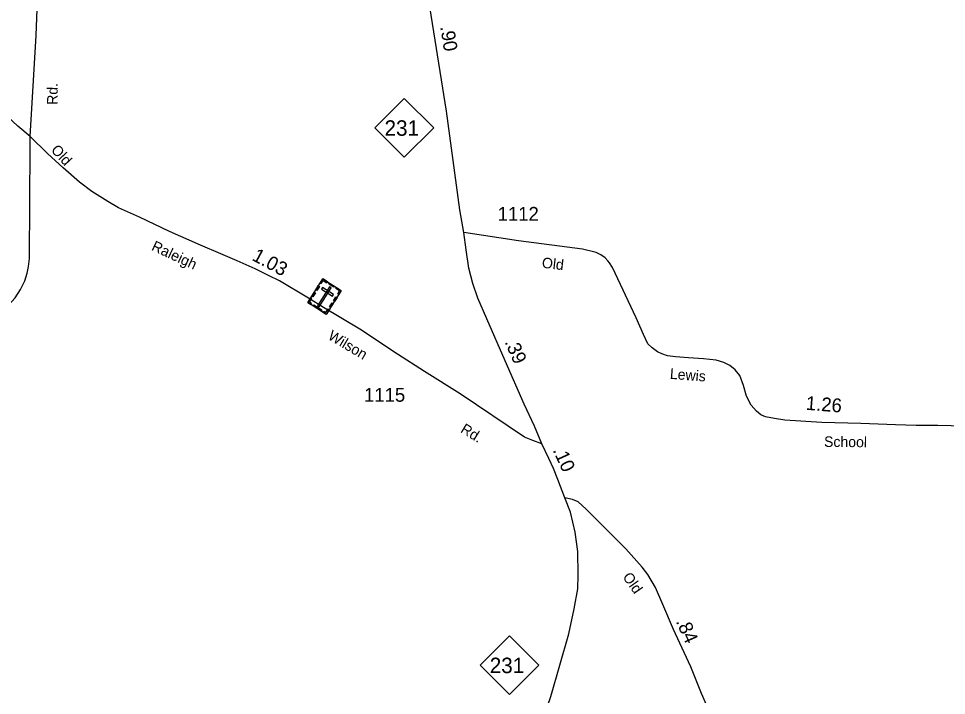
# Model space of a CAD drawing. Extents: x 2220236 to 2384410, y 720751 to 894131.
# Drawn here: x 2232586 to 2240980, y 728895 to 735017 of the extents above; entities that cross this region are included whole.
import ezdxf

# ---------------------------------------------------------------- set-up
doc = ezdxf.new("R2010")
doc.units = 0
doc.layers.add('Default', color=7, linetype='Continuous')

msp = doc.modelspace()

# ---------------------------------------------------------------- linework, layer by layer
at = {"layer": 'Default'}
for points in [[(2232692.6, 733951.9), (2232744.8, 734865.3), (2232757.8, 735180.2), (2232769.1, 735371.6), (2232786.5, 735735.2), (2232800.4, 735844.8), (2232836.2, 735982.3), (2232891.1, 736114.7), (2232922.5, 736172.9), (2232971.7, 736255.2), (2233128, 736464.4), (2233258.7, 736627.4), (2233353.6, 736750), (2233448.6, 736868.9), (2233523.6, 736977.5), (2233576.9, 737059.8), (2233638.2, 737170.3), (2233697.6, 737311.4), (2233736.7, 737443.6), (2233842.8, 737775.9), (2233908.8, 738007.3), (2233976.6, 738217.8), (2234109.6, 738638.8)], [(2236613.3, 733081.2), (2236576.8, 733287.3), (2236457.7, 734179.8), (2236286.4, 735258.5), (2236161.3, 736029.2), (2236071.7, 736584.2), (2236033.5, 736834.7), (2236016.1, 737041.7), (2236014.3, 737367.1), (2236021.3, 737774.2)], [(2232692.6, 733951.9), (2232579.6, 734044.1), (2232441.4, 734172.9), (2232224.1, 734388.6), (2232119.8, 734501.7), (2231956.3, 734684.3), (2231714.7, 734959.2), (2231525.1, 735175), (2231309.5, 735416.8), (2231102.6, 735644.7), (2230880.1, 735870.9), (2230706.2, 736076.2), (2230532.4, 736279.7), (2230355, 736476.3)], [(2231473, 731321.4), (2231692.9, 731653.7), (2231858.1, 731895.5), (2231905, 731956.4), (2231967.6, 732017.3), (2232127.7, 732138.2), (2232250.8, 732233.1), (2232346.2, 732311.9), (2232491.2, 732422.9), (2232554.6, 732491.6), (2232602.2, 732565.3), (2232644, 732643.6), (2232664.8, 732714.9), (2232675.3, 732775.8), (2232685.7, 732847.2), (2232684, 732944.6), (2232687.4, 733257.7), (2232692.6, 733951.9)], [(2237320.1, 731170.9), (2237239.2, 731199.6), (2237163.6, 731230.9), (2236580.7, 731622.4), (2236257.3, 731825.9), (2236014.8, 731982.5), (2235674.4, 732206.9), (2235345.8, 732402.7), (2235207.6, 732488.8), (2234946.8, 732643.6), (2234847.7, 732694.1), (2234726, 732755), (2234562.6, 732824.5), (2234414.8, 732890.7), (2234232.2, 732967.2), (2233950.6, 733092.5), (2233680.2, 733221.2), (2233488.9, 733304.7), (2233393.3, 733362.1), (2233249, 733452.6), (2233137.7, 733536.1), (2232990, 733668.3), (2232847.4, 733797.1), (2232692.6, 733951.9)], [(2237320.1, 731170.9), (2237252.3, 731330.1), (2237161, 731531), (2236987.5, 731922.5), (2236820.6, 732300.9), (2236741.1, 732488.8), (2236696.8, 732621.9), (2236660.2, 732760.2), (2236634.2, 732924.6), (2236613.3, 733081.2)], [(2241508.5, 731321.4), (2240902.3, 731338), (2240705.2, 731337.1), (2240519.2, 731342.3), (2240206.2, 731354.5), (2239853.3, 731364.9), (2239517.7, 731385.8), (2239423.8, 731399.7), (2239343.9, 731415.3), (2239302.1, 731432.7), (2239262.1, 731467.5), (2239213.5, 731521.5), (2239170, 731603.2), (2239143.9, 731698.9), (2239110.9, 731789.4), (2239069.1, 731841.6), (2239020.5, 731878.1), (2238966.6, 731906), (2238895.3, 731926.8), (2238782.3, 731939), (2238646.7, 731949.4), (2238530.2, 731958.1), (2238457.1, 731966.8), (2238405, 731984.2), (2238366.7, 732001.6), (2238316.3, 732038.2), (2238278.1, 732074.7), (2238240.2, 732160.4), (2238173, 732310.2), (2237960, 732765.9), (2237930.3, 732808.9), (2237915.5, 732825.8), (2237892.9, 732851.9), (2237854.1, 732880.7), (2237809.8, 732900.8), (2237687.8, 732932.4), (2237107.5, 733008.1), (2236613.3, 733081.2)], [(2237527.4, 730681.6), (2237463.5, 730847.3), (2237424.4, 730946.5), (2237382.7, 731037.8), (2237320.1, 731170.9)], [(2236730.2, 726815.2), (2236773.4, 726968.1), (2236864.7, 727267.3), (2237099.8, 728011.1), (2237401.7, 728884.2), (2237562.6, 729452.5), (2237613.5, 729679.5), (2237644.8, 729859.6), (2237648.7, 729984.8), (2237644.8, 730196.2), (2237621.3, 730372.4), (2237578.3, 730552.4), (2237527.4, 730681.6)], [(2239666.4, 726894.1), (2239242, 727818.3), (2238762.9, 728913.4), (2238666.4, 729154.8), (2238606.1, 729283.6), (2238509.6, 729492.8), (2238415.4, 729718.6), (2238348.9, 729871.3), (2238278.5, 729988.7), (2238227.6, 730055.3), (2238079, 730219.7), (2237926.4, 730376.3), (2237721.7, 730581.1), (2237648.7, 730646.4), (2237596.5, 730667.2), (2237527.4, 730681.6)]]:
    msp.add_lwpolyline(points, dxfattribs=at)
for points in [[(2235809.3, 734028.6), (2236075.7, 734295), (2236342.1, 734028.6), (2236075.7, 733762.2)], [(2235337.3, 732663.6), (2235505.7, 732557.5), (2235370.1, 732342), (2235201.6, 732448.1)], [(2235274.6, 732564.2), (2235297.7, 732600.8), (2235307.4, 732594.8), (2235284.3, 732558.1)], [(2235413.9, 732580.7), (2235398.1, 732590.6), (2235290.1, 732419), (2235305.9, 732409.1)], [(2235314.2, 732626.9), (2235323.8, 732620.9), (2235340.9, 732648.1), (2235375.2, 732626.5), (2235381.2, 732635.9), (2235337.3, 732663.6)], [(2235399.9, 732624.1), (2235443.8, 732596.5), (2235437.7, 732586.8), (2235393.8, 732614.4)], [(2235238.8, 732507.3), (2235261.9, 732543.9), (2235271.5, 732537.9), (2235248.5, 732501.2)], [(2235335.5, 732584.2), (2235325.6, 732568.4), (2235425.2, 732505.7), (2235435.2, 732521.5)], [(2235482.7, 732520.8), (2235473.1, 732526.8), (2235490.2, 732554.1), (2235455.9, 732575.7), (2235461.8, 732585.1), (2235505.8, 732557.4)], [(2235229.6, 732430.5), (2235235.7, 732440.2), (2235217.1, 732451.9), (2235238.6, 732486.1), (2235229.2, 732492.1), (2235201.6, 732448.2)], [(2235256.3, 732427.2), (2235328.1, 732382), (2235322.1, 732372.3), (2235250.3, 732417.5)], [(2235399, 732409.2), (2235422, 732445.9), (2235431.7, 732439.8), (2235408.6, 732403.2)], [(2235434.1, 732465), (2235457.2, 732501.7), (2235466.8, 732495.6), (2235443.7, 732458.9)], [(2235342, 732359.7), (2235348.2, 732369.4), (2235366.8, 732357.7), (2235388.3, 732391.9), (2235397.7, 732385.9), (2235370.1, 732342)], [(2236761, 729168.6), (2237027.4, 729435), (2237293.8, 729168.6), (2237027.4, 728902.2)]]:
    msp.add_lwpolyline(points, close=True, dxfattribs=at)

# ---------------------------------------------------------------- texts
for s, height, rotation, p in [('.90', 125, 279.02146, (2236399.9, 734942.7)), ('Rd.', 95, 89.24369, (2232938.2, 734236.3)), ('Old', 95, 312.66362, (2232873.6, 733823.7)), ('Raleigh', 95, 334.98902, (2233781.2, 732925.8)), ('1.03', 125, 331.73774, (2234689.5, 732836.5)), ('Old', 95, 353.34309, (2237316.4, 732764)), ('Wilson', 95, 329.32008, (2235377.2, 732122.6)), ('.39', 125, 293.80223, (2236980.5, 732093.3)), ('Lewis', 95, 355.45064, (2238475.3, 731759.3)), ('1.26', 125, 355.45064, (2239704.5, 731479.2)), ('Rd.', 95, 328.44334, (2236576.6, 731279.8)), ('School', 95, 359.44346, (2239872.2, 731143.5)), ('.10', 125, 294.55333, (2237416.4, 731114.4)), ('Old', 95, 304.95845, (2238046.2, 729967.4)), ('.84', 125, 294.04262, (2238529.9, 729565.3))]:
    msp.add_text(s, height=height, rotation=rotation, dxfattribs=at).set_placement(p)
for s, height, p in [('231', 140, (2235896.6, 733956.9)), ('1112', 125, (2236920, 733188.3)), ('1115', 125, (2235711.6, 731551.1)), ('231', 140, (2236848.3, 729096.8))]:
    msp.add_text(s, height=height, dxfattribs=at).set_placement(p)

doc.saveas('drawing.dxf')
